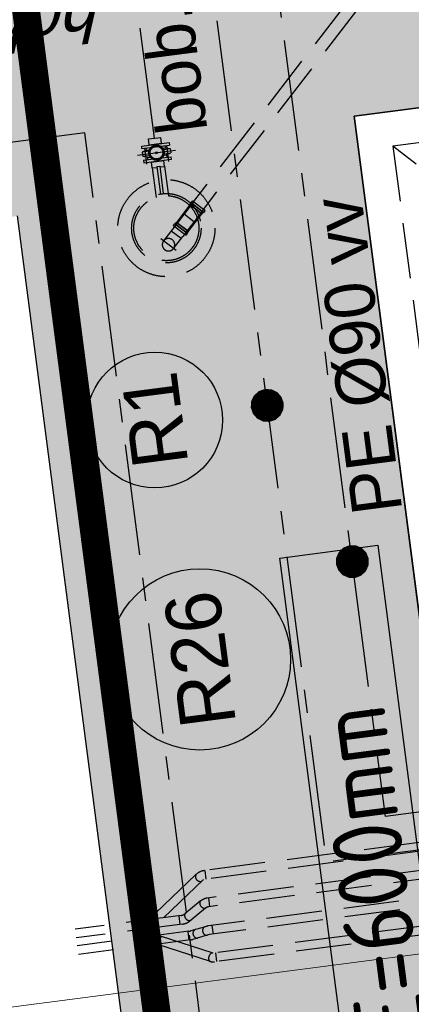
# Model space of a CAD drawing. Extents: x 117893332 to 118394757, y 454959407 to 455669244.
# Tile 286 of 330: x 118258909 to 118261731, y 455264503 to 455271606. Entities that reach past the tile are written whole.
import ezdxf
from ezdxf.enums import TextEntityAlignment as Align

# ---------------------------------------------------------------- set-up
doc = ezdxf.new("R2010")
doc.units = 0
doc.header["$LTSCALE"] = 200
for name, pattern in [('DASHED', [19.05, 12.7, -6.35]), ('Tauw_HIDDEN3', [2.8, 2, -0.8]), ('Tauw_L_Center2', [6.499, 4, -0.833, 0.833, -0.833])]:
    doc.linetypes.add(name, pattern=pattern)
doc.layers.get('0').update_dxf_attribs({"linetype": 'CONTINUOUS'})
for name, color, linetype in [('EL_N_A_EB00----REVISIE~-_-----', 1, 'CONTINUOUS'), ('GRAAFWERKZAAMHEDEN', 6, 'CONTINUOUS'), ('KABELLOOP', 6, 'CONTINUOUS'), ('LEIDINGLOOP', 6, 'CONTINUOUS'), ('ME_N_A_EB00----kunstof-put~-_-----', 135, 'CONTINUOUS'), ('ME_N_H_EB00X---ALG_Stramien~-_-----', 135, 'Tauw_HIDDEN3'), ('ZU_B_D_EB00----ONDERDEEL~-_-----', 7, 'CONTINUOUS'), ('ZU_N_-_AL999---LC_pvc90_sdr34__18_^200~-_-----', 7, 'CONTINUOUS'), ('ZU_N_-_AL999---LL_pvc250_zgr34__18_^200~N_-----', 7, 'CONTINUOUS'), ('ZU_N_-_AL999---LR_PE-90_pgr17__20_^200~M_-----', 7, 'CONTINUOUS'), ('ZU_N_-_AL999---LR_PE-90_vbr11__18_^200~-_-----', 7, 'CONTINUOUS'), ('ZU_N_-_AL999---LW_pvc160_vbr11__20_^200~M_-----', 7, 'CONTINUOUS'), ('ZU_N_-_EL999---LB_PE-90_sdr00~H_-----', 2, 'Tauw_L_Center2'), ('ZU_N_-_EL999---LC_pvc90_sdr34~H_-----', 2, 'Tauw_L_Center2'), ('ZU_N_-_EL999---LR_PE-90_vbr11~H_-----', 2, 'Tauw_L_Center2'), ('ZU_N_-_EL999---LW_pvc160_vbr11~H_-----', 2, 'Tauw_L_Center2'), ('ZU_N_-_ML999---LR_PE-90_pgr17__20_^200~M_-----', 7, 'CONTINUOUS'), ('ZU_N_-_ML999---LW_pvc160_vbr11__20_^200~M_-----', 7, 'CONTINUOUS'), ('ZU_N_A_EB00--E-BETON~-_-----', 7, 'CONTINUOUS'), ('ZU_N_A_EV02----_kant verharding ov betontegels-halfsteensverband~k_-----', 253, 'CONTINUOUS'), ('ZU_N_A_HV01----_arcering verharding gv asfalt~v_-----', 253, 'CONTINUOUS'), ('ZU_N_A_HV02----_arcering verharding ov betontegels-halfsteensverband~v_-----', 253, 'CONTINUOUS'), ('ZU_N_A_HV02----molgoot ov betonstraatsteen~v_-----', 253, 'CONTINUOUS')]:
    doc.layers.add(name, color=color, linetype=linetype)
doc.layers.add('ZU_N_-_DX1AMA--_maatvoering_LIN__18_^200', color=7, linetype='CONTINUOUS', lineweight=18)
doc.styles.add('BURO-025', font='Isocp.shx', dxfattribs={"height": 500})
doc.styles.add('TAUW-ISOCP', font='tcb_isocp.shx')
doc.styles.add('tcb_isocp', font='tcb_isocp.shx')
doc.dimstyles.new('tzu18-dot_^200', dxfattribs={"dimscale": 200, "dimtxt": 1.8, "dimasz": 3, "dimexe": 2, "dimexo": 0, "dimgap": 0.5, "dimtad": 1, "dimdec": 0, "dimzin": 0, "dimdsep": 46, "dimtxsty": 'TAUW-ISOCP', "dimblk": 'DOTSMALL', "dimcen": 2, "dimdle": 1.5, "dimclre": 8, "dimadec": 0, "dimazin": 0, "dimtp": 1, "dimtm": 1, "dimtfac": 1, "dimtix": 1, "dimtmove": 1, "dimatfit": 3, "dimldrblk": 'DOTSMALL', "dimfxl": 1, "dimtvp": 0.5, "dimtolj": 1, "dimtzin": 0, "dimlwd": -1, "dimlwe": 5, "dimarcsym": 0})

# ---------------------------------------------------------------- blocks, each defined once
blk = doc.blocks.new('_DotSmall')
at = {"color": 0, "linetype": 'ByBlock', "const_width": 0.5}
blk.add_lwpolyline([(-0.0625, 0, 1), (0.0625, 0, 1)], format="xyb", close=True, dxfattribs=at)
blk = doc.blocks.new('*D185')
at = {"layer": 'ZU_N_-_DX1AMA--_maatvoering_LIN__18_^200', "color": 8, "lineweight": 5, "transparency": 16777216}
for p, q in [((118261899.4, 455266446.7), (118262151.5, 455264510)), ((118232096.5, 455261727.3), (118232241, 455260616.7))]:
    blk.add_line(p, q, dxfattribs=at)
at = {"layer": 'ZU_N_-_DX1AMA--_maatvoering_LIN__18_^200', "color": 0, "transparency": 16777216}
blk.add_line((118262397.4, 455264945.4), (118231891.9, 455260974.6), dxfattribs=at)
at = {"layer": 'ZU_N_-_DX1AMA--_maatvoering_LIN__18_^200', "color": 0, "transparency": 16777216, "xscale": 600, "yscale": 600, "zscale": 600}
for p, rotation in [((118262099.9, 455264906.7), 7.416313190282), ((118232189.4, 455261013.3), 187.416313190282)]:
    blk.add_blockref('_DotSmall', p, dxfattribs=dict(at, rotation=rotation))
at = {"layer": 'ZU_N_-_DX1AMA--_maatvoering_LIN__18_^200', "color": 0, "transparency": 16777216, "insert": (118253697.7, 455263530.6), "char_height": 360, "attachment_point": 5, "rotation": 187.41631, "style": 'TAUW-ISOCP'}
blk.add_mtext('\\A1;30163', dxfattribs=at)
blk = doc.blocks.new('*D186')
at = {"layer": 'ZU_N_-_DX1AMA--_maatvoering_LIN__18_^200', "color": 8, "lineweight": 5, "transparency": 16777216}
for p, q in [((118278757.1, 455268641.9), (118279128.1, 455265792.1)), ((118232215.2, 455260815), (118232359.8, 455259704.4))]:
    blk.add_line(p, q, dxfattribs=at)
at = {"layer": 'ZU_N_-_DX1AMA--_maatvoering_LIN__18_^200', "color": 0, "transparency": 16777216}
blk.add_line((118279373.9, 455266227.4), (118232010.7, 455260062.3), dxfattribs=at)
at = {"layer": 'ZU_N_-_DX1AMA--_maatvoering_LIN__18_^200', "color": 0, "transparency": 16777216, "xscale": 600, "yscale": 600, "zscale": 600}
for p, rotation in [((118279076.4, 455266188.7), 7.416313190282), ((118232308.2, 455260101), 187.416313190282)]:
    blk.add_blockref('_DotSmall', p, dxfattribs=dict(at, rotation=rotation))
at = {"layer": 'ZU_N_-_DX1AMA--_maatvoering_LIN__18_^200', "color": 0, "transparency": 16777216, "insert": (118253810.1, 455262617.5), "char_height": 360, "attachment_point": 5, "rotation": 187.41631, "style": 'TAUW-ISOCP'}
blk.add_mtext('\\A1;47163', dxfattribs=at)
blk = doc.blocks.new('*D187')
at = {"layer": 'ZU_N_-_DX1AMA--_maatvoering_LIN__18_^200', "color": 8, "lineweight": 5, "transparency": 16777216}
for p, q in [((118274071.9, 455265335.6), (118274216.5, 455264225)), ((118232334, 455259902.7), (118232478.6, 455258792.1))]:
    blk.add_line(p, q, dxfattribs=at)
at = {"layer": 'ZU_N_-_DX1AMA--_maatvoering_LIN__18_^200', "color": 0, "transparency": 16777216}
blk.add_line((118274462.4, 455264660.3), (118232129.4, 455259150), dxfattribs=at)
at = {"layer": 'ZU_N_-_DX1AMA--_maatvoering_LIN__18_^200', "color": 0, "transparency": 16777216, "xscale": 600, "yscale": 600, "zscale": 600}
for p, rotation in [((118274164.9, 455264621.6), 7.416313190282), ((118232426.9, 455259188.7), 187.416313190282)]:
    blk.add_blockref('_DotSmall', p, dxfattribs=dict(at, rotation=rotation))
at = {"layer": 'ZU_N_-_DX1AMA--_maatvoering_LIN__18_^200', "color": 0, "transparency": 16777216, "insert": (118253928.9, 455261705.2), "char_height": 360, "attachment_point": 5, "rotation": 187.41631, "style": 'TAUW-ISOCP'}
blk.add_mtext('\\A1;42090', dxfattribs=at)
blk = doc.blocks.new('A$C051E189E')
at = {"layer": 'LEIDINGLOOP', "linetype": 'DASHED', "const_width": 200}
blk.add_lwpolyline([(63389.6, -68370.8), (63373.5, -71239.9), (79917.8, -71239.9)], dxfattribs=at)
blk = doc.blocks.new('A$C6DFC50BF')
at = {"layer": 'GRAAFWERKZAAMHEDEN'}
blk.add_lwpolyline([(67093.3, -72542.1), (74516.5, -72542.1), (74516.5, -73255.8), (67093.3, -73255.8)], close=True, dxfattribs=at)
at = {"layer": 'KABELLOOP', "linetype": 'DASHED', "const_width": 200}
blk.add_lwpolyline([(63389.6, -68370.8), (63373.5, -71239.9), (79917.8, -71239.9)], dxfattribs=at)
at = {"layer": 'GRAAFWERKZAAMHEDEN', "color": 2, "style": 'BURO-025'}
blk.add_text('SLEUFBREEDTE=600mm', height=500, rotation=359.98371, dxfattribs=at).set_placement((67127.3, -73151.8))

msp = doc.modelspace()

# ---------------------------------------------------------------- hatches: boundary and pattern name
at = {"layer": 'ZU_N_A_HV01----_arcering verharding gv asfalt~v_-----'}
h = msp.add_hatch(dxfattribs=at)
h.set_pattern_fill('ASFALT', color=256, scale=3000)
h.set_pattern_definition([(157.41631, (118248804.68, 455213277.6), (-144.0122, -346.24485), []), (217.41631, (118248804.68, 455213277.6), (227.85075, -297.8406), [])])
h.paths.add_polyline_path([(118253562.5, 455173882.8, -0.413671), (118245855.8, 455163886.8), (118232779.4, 455162183.4, -0.239601), (118226539.3, 455164396.4), (118222931.6, 455163926.7), (118222383.7, 455168135.5), (118218106.9, 455167574.6), (118214434.7, 455164219.5), (118215506.4, 455155986.2), (118286398.3, 455165214), (118285827.7, 455169598.1), (118269443.6, 455167465.5, -0.414214), (118257765.8, 455176453.3), (118256227.9, 455188268.7, -0.414214), (118265215.7, 455199946.5), (118292266.1, 455203467.5), (118291600.1, 455208584.4), (118288512.1, 455208182.4, -0.414214), (118286360.3, 455209838.5), (118282082.5, 455242702.4), (118277103.6, 455242054.3, -0.414214), (118269661, 455247782.5), (118267518.7, 455264240.6), (118262945.7, 455263645.4), (118267639.6, 455227475.9), (118267223.1, 455227422), (118267223.1, 455227421.8), (118252708.4, 455225559), (118252749.8, 455225241.2), (118251437.4, 455225070.9), (118250715, 455230620.6), (118243327.3, 455287376.9), (118243629.7, 455287416.2), (118243124.4, 455290872.4), (118240928.7, 455307740.1, -0.414214), (118245603.8, 455313814.3), (118274546.5, 455317581.7), (118274030.2, 455321548.3), (118245583.3, 455317845.4, -0.414214), (118239509, 455322520.5), (118233549.8, 455368302.3, 0.414214), (118222813.3, 455376565.6), (118207809.9, 455374612.7, 0.414214), (118199546.6, 455363876.2), (118205505.9, 455318094.4, -0.414212), (118200830.9, 455312020.1), (118163460.6, 455307155.6), (118165370.9, 455292480.2), (118168069.6, 455292831.5), (118168020.6, 455293207.6, -0.414213), (118177008.5, 455304885.4), (118193278.4, 455307003.2, -0.134342), (118196112.3, 455306610.7), (118204322.8, 455303093.5), (118205538.1, 455305921.5, -0.264812), (118209818.1, 455309156.2), (118230144.2, 455311802, -0.414214), (118236218.5, 455307127), (118240860.1, 455271468.1, -0.414214), (118236185, 455265393.9), (118214173, 455262528.6), (118214897.7, 455256960.6, -0.414214), (118212810.3, 455254248.5), (118211683.3, 455254101.8), (118212034, 455251407.1), (118215577.2, 455248630.1), (118219142.1, 455249094.1), (118218436.6, 455254511.8, -0.414229), (118220524, 455257224), (118236969.8, 455259364.7, -0.414213), (118243044, 455254689.7), (118246252.7, 455230039.7)])
h.paths.add_polyline_path([(118261528.7, 455214269.2, -0.414214), (118263616.1, 455216981.4), (118275257.9, 455218496.7, -0.414214), (118277970, 455216409.4), (118278976.7, 455208675.7, -0.414214), (118276889.3, 455205963.6), (118274097.8, 455205600.3, -0.414214), (118272506.4, 455206825.1), (118272485.3, 455206987.6), (118269242.6, 455206565.5), (118269263.8, 455206403, -0.414214), (118268038.9, 455204811.6), (118265247.5, 455204448.2, -0.414214), (118262535.4, 455206535.6)], flags=16)
h.paths.add_polyline_path([(118241537.9, 455300913.5), (118240100, 455300726.2), (118239912.7, 455302164.1), (118241350.6, 455302351.4)], flags=16)
h.paths.add_polyline_path([(118240440.7, 455309039.9), (118239002.9, 455308852.6), (118238815.6, 455310290.4), (118240253.4, 455310477.7)], flags=16)
h.paths.add_polyline_path([(118229627.9, 455315768.6), (118215546.7, 455313935.7, -0.414214), (118209472.4, 455318610.7), (118204138, 455359592.1, -0.414239), (118213125.7, 455371270.9), (118217290.6, 455371813, -0.414214), (118228968.4, 455362825.1), (118234303, 455321842.8, -0.414214)], flags=16)
h.paths.add_polyline_path([(118229573.7, 455316185), (118215492.5, 455314352.1, -0.414214), (118209888.9, 455318664.9), (118204554.5, 455359646.4, -0.41424), (118213180, 455370854.4), (118217344.8, 455371396.5, -0.414214), (118228551.9, 455362770.9), (118233886.5, 455321788.6, -0.414214)], flags=0)
h.paths.add_polyline_path([(118232786.1, 455366810.1), (118231546.6, 455366648.6), (118231359.3, 455368086.5), (118232598.8, 455368248)], flags=0)
at = {"layer": 'ZU_N_A_HV02----_arcering verharding ov betontegels-halfsteensverband~v_-----'}
h = msp.add_hatch(dxfattribs=at)
h.set_pattern_fill('TEGELS', color=256, scale=1200)
h.set_pattern_definition([(97.4163, (118248804.68, 455213277.58), (-297.4903, -38.7234), []), (187.4163, (118248804.68, 455213277.58), (38.7234, -297.4903), [300, -300]), (187.4163, (118248785.3, 455213426.33), (38.7234, -297.4903), [-300, 300])])
h.paths.add_polyline_path([(118278797.8, 455275302), (118282155.1, 455249509.7), (118281628, 455249441.1, 0.40884), (118275544.1, 455254035.1, 0.414213), (118270851, 455247937.4, 0.414214), (118276948.7, 455243244.3), (118282393.7, 455243953.1), (118282475, 455243328.3), (118277030, 455242619.6, -0.414214), (118270226.2, 455247856.1), (118268064.6, 455264463), (118267915.8, 455264443.6), (118262361.2, 455263720.6), (118262374.8, 455263615.9), (118259791, 455263277.8), (118258893.8, 455270189.9), (118247423.9, 455268677.9), (118247098.8, 455271175.8), (118246029, 455271036.6), (118246016.1, 455271135.7), (118271409.6, 455274441.1), (118270783.6, 455279250.4, 0.01833), (118271686.5, 455280061.2), (118272414.2, 455274471)])
h.paths.add_polyline_path([(118275200, 455256671.9, -1), (118273935.1, 455266389.9, -1)], flags=16)
h.paths.add_polyline_path([(118278757, 455268641), (118261899.4, 455266446.7), (118261318.5, 455270909.9), (118278176, 455273104.2)], flags=16)
h.paths.add_polyline_path([(118277060.1, 455243154.9), (118277098.8, 455242857.4), (118276801.3, 455242818.7), (118276762.6, 455243116.2)], flags=16)
at = {"layer": 'ZU_N_A_HV02----molgoot ov betonstraatsteen~v_-----'}
h = msp.add_hatch(dxfattribs=at)
h.set_pattern_fill('BRICK', color=256, scale=33.07086)
h.set_pattern_definition([(97.41631, (118248804.68, 455213277.58), (-208.2432, -27.10636), []), (187.4163, (118248804.68, 455213277.6), (54.2127, -416.4864), [210, -210]), (187.4163, (118248777.57, 455213485.83), (54.2127, -416.4864), [-210, 210])])
h.paths.add_polyline_path([(118236130.8, 455265810.4), (118213702.3, 455262890.9), (118213756.5, 455262474.4), (118214481.2, 455256906.4, -0.414214), (118212756.1, 455254665), (118211212.6, 455254464), (118211639.7, 455251182.5), (118215456.8, 455248190.8), (118219612.8, 455248731.8), (118218853.1, 455254566, -0.41423), (118220578.2, 455256807.5), (118237024, 455258948.2, -0.414214), (118242627.6, 455254635.5), (118245836.2, 455229985.5), (118253115.1, 455174065.7, -0.421725), (118245799.5, 455164303), (118232725.2, 455162599.9, -0.247725), (118226700.8, 455164841), (118223293.5, 455164399.8), (118222746, 455168606.4), (118217921.3, 455167973.9), (118213990, 455164382.1), (118215144.2, 455155515.5), (118286452.5, 455164797.5), (118286398.3, 455165214), (118215506.4, 455155986.2), (118214434.7, 455164219.5), (118218106.9, 455167574.6), (118222383.7, 455168135.5), (118222931.6, 455163926.7), (118226539.3, 455164396.4, 0.239601), (118232779.4, 455162183.4), (118245855.8, 455163886.8, 0.413671), (118253562.5, 455173882.8), (118246252.7, 455230039.7), (118243044, 455254689.7, 0.414213), (118236969.8, 455259364.7), (118220524, 455257224, 0.414229), (118218436.6, 455254511.8), (118219142.1, 455249094.1), (118215577.2, 455248630.1), (118212034, 455251407.1), (118211683.3, 455254101.8), (118212810.3, 455254248.5, 0.414214), (118214897.7, 455256960.6), (118214173, 455262528.6), (118236185, 455265393.9, 0.414214), (118240860.1, 455271468.1), (118236218.5, 455307127, 0.414214), (118230144.2, 455311802), (118209818.1, 455309156.2, 0.264812), (118205538.1, 455305921.5), (118204322.8, 455303093.5), (118196112.3, 455306610.7, 0.134342), (118193278.4, 455307003.2), (118177008.5, 455304885.4, 0.414213), (118168020.6, 455293207.6), (118168069.6, 455292831.5), (118168486.1, 455292885.7), (118168437.1, 455293261.8, -0.414213), (118177062.7, 455304468.9), (118193332.6, 455306586.7, -0.134342), (118195946.9, 455306224.6), (118199133.4, 455304859.6), (118204543.5, 455302542), (118205924.4, 455305755.6, -0.264823), (118209872.9, 455308739.8), (118222173, 455310340.9), (118230198.4, 455311385.5, -0.414214), (118235802, 455307072.8), (118240443.6, 455271413.9, -0.414214)])

# ---------------------------------------------------------------- linework, layer by layer
at = {"layer": 'ME_N_A_EB00----kunstof-put~-_-----'}
for p, q in [((118278176.3, 455273104.2), (118261318.5, 455270909.9)), ((118261318.5, 455270909.9), (118261899.3, 455266447.6))]:
    msp.add_line(p, q, dxfattribs=at)
at = {"layer": 'ME_N_H_EB00X---ALG_Stramien~-_-----'}
for p, q in [((118277960.6, 455272824.1), (118261598.6, 455270694.3)), ((118261623.3, 455272193.8), (118260160.2, 455270292.8)), ((118261694.7, 455272138.9), (118260231.5, 455270237.9)), ((118259836.8, 455270745.5), (118259926, 455270757.1)), ((118259788.1, 455270693.7), (118259986.4, 455270719.5)), ((118259790.4, 455270675.9), (118259788.1, 455270693.7)), ((118259790.4, 455270675.9), (118259988.7, 455270701.7)), ((118259841.8, 455270700.7), (118259842.3, 455270702.8)), ((118259842.3, 455270702.8), (118259931.6, 455270714.4)), ((118259931.6, 455270714.4), (118259932.6, 455270712.5)), ((118259960, 455270682), (118259958, 455270697.7)), ((118259983.8, 455270584.2), (118259969.2, 455270696.5)), ((118259986.4, 455270719.5), (118259988.7, 455270701.7)), ((118261598.6, 455270694.3), (118262115, 455266727.7)), ((118261766.8, 455270564.9), (118261598.6, 455270694.3)), ((118259756.9, 455270628.8), (118260031.2, 455270664.5)), ((118259823.2, 455270664.2), (118259792.7, 455270650.2)), ((118259840.9, 455270656.5), (118259792.7, 455270650.2)), ((118259792.7, 455270650.2), (118259796.8, 455270618.4)), ((118259792.7, 455270650.2), (118259796.8, 455270618.4)), ((118259844.6, 455270624.7), (118259796.8, 455270618.4)), ((118259829.9, 455270612.7), (118259796.8, 455270618.4)), ((118259825.2, 455270563.3), (118259810.1, 455270679.2)), ((118259823.2, 455270664.2), (118259821.1, 455270679.9)), ((118259823.2, 455270664.2), (118259843.8, 455270666.9)), ((118259829.9, 455270612.7), (118259849.9, 455270615.3)), ((118259829.9, 455270612.7), (118259832.1, 455270595.8)), ((118259850.3, 455270657.7), (118259844.5, 455270656.9)), ((118259847.9, 455270667.4), (118259854.4, 455270668.3)), ((118259854, 455270625.9), (118259848.3, 455270625.1)), ((118259853.9, 455270615.8), (118259860.3, 455270616.6)), ((118259888.8, 455270651.5), (118259899.8, 455270652.9)), ((118259890.3, 455270640.6), (118259888.8, 455270651.5)), ((118259890.3, 455270640.6), (118259901.2, 455270642)), ((118259901.2, 455270642), (118259899.8, 455270652.9)), ((118259928.8, 455270678), (118259935.3, 455270678.8)), ((118259935.2, 455270609.2), (118259999.6, 455270617.6)), ((118259935.4, 455270668.8), (118259941.2, 455270669.5)), ((118259936.3, 455270626.5), (118259942.7, 455270627.4)), ((118259939.3, 455270679.3), (118259960, 455270682)), ((118259940, 455270637.1), (118259945.7, 455270637.8)), ((118259944.9, 455270670), (118259993, 455270676.3)), ((118259946.7, 455270627.9), (118259966.7, 455270630.5)), ((118259949.4, 455270638.3), (118259997.2, 455270644.5)), ((118259960, 455270682), (118259993, 455270676.3)), ((118259966.7, 455270630.5), (118259997.2, 455270644.5)), ((118259966.7, 455270630.5), (118259968.9, 455270613.6)), ((118259993, 455270676.3), (118259997.2, 455270644.5)), ((118260002, 455270599.8), (118259999.6, 455270617.6)), ((118259801.3, 455270591.8), (118259929.5, 455270608.5)), ((118259801.3, 455270591.8), (118259803.6, 455270574)), ((118259803.6, 455270574), (118260002, 455270599.8)), ((118259857.4, 455270581), (118259858.4, 455270579.1)), ((118259858.4, 455270579.1), (118259947.7, 455270590.7)), ((118259864, 455270536.4), (118259858.4, 455270579.1)), ((118259864, 455270536.4), (118259898.7, 455270540.9)), ((118259897.9, 455270546.9), (118259917.8, 455270549.5)), ((118259897.9, 455270546.9), (118259923.8, 455270348.4)), ((118259917.8, 455270549.5), (118259943.6, 455270351)), ((118259918.5, 455270543.5), (118259953.2, 455270548)), ((118259947.7, 455270590.7), (118259948.2, 455270592.8)), ((118259953.2, 455270548), (118259947.7, 455270590.7)), ((118259953, 455270550.1), (118259978.8, 455270351.6)), ((118259863.7, 455270538.5), (118259889.6, 455270340)), ((118259889.6, 455270340), (118259891.6, 455270324.4)), ((118259978.8, 455270351.6), (118259980.8, 455270336)), ((118260162.2, 455270291.3), (118260012.8, 455270097.2)), ((118260135.7, 455270269.6), (118260039.1, 455270144.1)), ((118260144.1, 455270283.1), (118260135.4, 455270271.8)), ((118260135.4, 455270271.8), (118260135.7, 455270269.6)), ((118260221.5, 455270205.6), (118260135.4, 455270271.8)), ((118260219.3, 455270205.3), (118260135.7, 455270269.6)), ((118260151.3, 455270297.6), (118260142.6, 455270286.3)), ((118260142.6, 455270286.3), (118260142.9, 455270284.1)), ((118260233.7, 455270216.2), (118260142.6, 455270286.3)), ((118260231.5, 455270215.9), (118260142.9, 455270284.1)), ((118260151.3, 455270297.6), (118260153.5, 455270297.9)), ((118260242.1, 455270229.7), (118260153.5, 455270297.9)), ((118260233.5, 455270236.4), (118260084.1, 455270042.3)), ((118260164.9, 455270147.2), (118260093.5, 455270202.1)), ((118260219.3, 455270205.3), (118260122.7, 455270079.8)), ((118260221.5, 455270205.6), (118260219.3, 455270205.3)), ((118260230.2, 455270216.9), (118260221.5, 455270205.6)), ((118260233.7, 455270216.2), (118260231.5, 455270215.9)), ((118260242.4, 455270227.5), (118260233.7, 455270216.2)), ((118260242.1, 455270229.7), (118260242.4, 455270227.5)), ((118260024.7, 455270133.2), (118260016, 455270121.9)), ((118260016, 455270121.9), (118260016.3, 455270119.6)), ((118260104.9, 455270051.4), (118260016.3, 455270119.6)), ((118260024.7, 455270133.2), (118260026.9, 455270133.5)), ((118260115.8, 455270063), (118260024.7, 455270133.2)), ((118260115.5, 455270065.2), (118260026.9, 455270133.5)), ((118260036.9, 455270143.8), (118260028.2, 455270132.5)), ((118260036.9, 455270143.8), (118260039.1, 455270144.1)), ((118260123, 455270077.5), (118260036.9, 455270143.8)), ((118260122.7, 455270079.8), (118260039.1, 455270144.1)), ((118260012.8, 455270097.2), (118259945.8, 455270010.2)), ((118260072, 455270026.6), (118260000.7, 455270081.5)), ((118260107.1, 455270051.7), (118260104.9, 455270051.4)), ((118260115.8, 455270063), (118260107.1, 455270051.7)), ((118260123, 455270077.5), (118260114.3, 455270066.2)), ((118260115.8, 455270063), (118260115.5, 455270065.2)), ((118260123, 455270077.5), (118260122.7, 455270079.8)), ((118260036.8, 455269940.1), (118259926.1, 455270025.3)), ((118260017.1, 455269955.3), (118260084.1, 455270042.3)), ((118274617.1, 455266734.1), (118260303.7, 455264871)), ((118274625.2, 455266671.7), (118260311.8, 455264808.5)), ((118270525.6, 455266403.3), (118260269.2, 455265068.2)), ((118270533.7, 455266340.8), (118260274.6, 455265005.4)), ((118266434, 455266072.4), (118260261, 455265268.8)), ((118266442.2, 455266009.9), (118260272.8, 455265206.8)), ((118262342.5, 455265741.5), (118260241, 455265467.9)), ((118262350.7, 455265679), (118260233.9, 455265403.5)), ((118260179.3, 455265438.5), (118259837.5, 455265112.9)), ((118260253.3, 455265406), (118260245.1, 455265468.5)), ((118260233.9, 455265403.5), (118259892.1, 455265077.8)), ((118260210.4, 455265246.9), (118260097.9, 455265154.4)), ((118260279.1, 455265207.7), (118260271, 455265270.1)), ((118260072.6, 455265143.5), (118259308.8, 455265044)), ((118260247.5, 455265195.9), (118260137.2, 455265105.2)), ((118260081.5, 455265081.1), (118259316.9, 455264981.6)), ((118259833.3, 455265048.8), (118259825.2, 455265111.3)), ((118260066.4, 455265079.1), (118260058.2, 455265141.6)), ((118260304.9, 455265009.3), (118260296.8, 455265071.8)), ((118260127.7, 455265029.6), (118259324.3, 455264925.1)), ((118260131.1, 455264966.5), (118260123, 455265029)), ((118260254.3, 455265065.1), (118260142.7, 455265032.7)), ((118260274.6, 455265005.4), (118260155.6, 455264970.9)), ((118260140.6, 455264967.8), (118259332.4, 455264862.6)), ((118259876.3, 455264933.4), (118259868.1, 455264995.8)), ((118260284.4, 455264811), (118259895.6, 455264935.9)), ((118260303.7, 455264871), (118259914.9, 455264995.9)), ((118260330.7, 455264811), (118260322.6, 455264873.5))]:
    msp.add_line(p, q, dxfattribs=at)
for points in [[(118259931.6, 455270714.4), (118259926, 455270757.1, -0.198853)], [(118259842.3, 455270702.8), (118259836.8, 455270745.5, -0.198853)]]:
    msp.add_lwpolyline(points, format="xyb", dxfattribs=at)
for centre, radius in [((118259895, 455270646.7), 55), ((118259895, 455270646.7), 51.5), ((118259895, 455270646.7), 46), ((118259965.9, 455270102), 350), ((118259965.9, 455270102), 250), ((118259965.9, 455270102), 234.5)]:
    msp.add_circle(centre, radius, dxfattribs=at)
for centre, radius, start, end in [((118259981.4, 455269982.7), 45, 142.41631, 322.41631), ((118259981.4, 455269982.7), 45, 322.41631, 142.41631), ((118260255.2, 455265358.8), 110, 97.41631, 133.60949), ((118260273.9, 455265169.7), 100, 97.41631, 129.42162), ((118260066.1, 455265193), 50, 277.41631, 309.42162), ((118260279.3, 455265157.3), 50, 97.41631, 129.42162), ((118259816.2, 455265157.5), 110, 277.41631, 313.60949), ((118260067.3, 455265190.2), 110, 277.41631, 309.42162), ((118260114.8, 455265128.8), 100, 277.41631, 286.16245), ((118260282.1, 455264969.1), 100, 97.41631, 106.16245), ((118259895.6, 455264935.9), 63, 72.19733, 97.41631), ((118260127.7, 455265066.9), 100, 277.41631, 286.16245), ((118260303.7, 455264871), 63, 252.19733, 277.41631)]:
    msp.add_arc(centre, radius, start, end, dxfattribs=at)
for centre, major_axis, ratio in [((118260202.9, 455265417.5), (21.7, -22.8), 0.779264), ((118260233, 455265224.7), (20, -24.3), 0.739564), ((118260124.1, 455265135.2), (20, -24.3), 0.739564), ((118259880.1, 455265110), (21.7, -22.8), 0.779264), ((118260184.1, 455265012), (8.8, -30.3), 0.823637), ((118260253.4, 455265032), (8.8, -30.3), 0.823637), ((118259928.2, 455264958.5), (-9.6, -30), 0.609574), ((118260290.8, 455264842.1), (-9.6, -30), 0.609574)]:
    msp.add_ellipse(centre, major_axis=major_axis, ratio=ratio, start_param=3.141593, end_param=6.283185, dxfattribs=at)
at = {"layer": 'ZU_B_D_EB00----ONDERDEEL~-_-----'}
msp.add_lwpolyline([(118259791, 455263277.8), (118258893.8, 455270189.9)], dxfattribs=at)
at = {"layer": 'ZU_N_-_EL999---LB_PE-90_sdr00~H_-----'}
msp.add_lwpolyline([(118273078.3, 455255058), (118261620.4, 455253566.5), (118259378.4, 455270790.7), (118240771.7, 455268366.9)], dxfattribs=at)
at = {"layer": 'ZU_N_-_EL999---LC_pvc90_sdr34~H_-----'}
msp.add_lwpolyline([(118259881.4, 455270751.3), (118259642.3, 455272588.4), (118256179.2, 455272137.6), (118245585.2, 455270758.6)], dxfattribs=at)
at = {"layer": 'ZU_N_-_EL999---LR_PE-90_vbr11~H_-----', "flags": 128}
msp.add_lwpolyline([(118263184.5, 455266071.4), (118261545.3, 455265858), (118260652.2, 455272719.8), (118259642.3, 455272588.4)], dxfattribs=at)
at = {"layer": 'ZU_N_-_EL999---LW_pvc160_vbr11~H_-----', "flags": 128}
msp.add_lwpolyline([(118270684.3, 455264519.2), (118268178.2, 455266447.8), (118261122.1, 455265528.6), (118260111.4, 455273291), (118244695.3, 455271284.3), (118242728.1, 455272805.7), (118237426.2, 455272110.5)], dxfattribs=at)
at = {"layer": 'ZU_N_-_ML999---LR_PE-90_pgr17__20_^200~M_-----', "flags": 128}
msp.add_lwpolyline([(118261306, 455267696.6, 0, 0, 0), (118261407, 455267761.5, 0, 91.8, 0), (118261399.3, 455267756.5, 91.8, 169.7, 0), (118261377.4, 455267742.5, 169.7, 221.7, 0), (118261344.7, 455267721.4, 221.7, 240, 0), (118261306, 455267696.6, 240, 221.7, 0), (118261267.4, 455267671.8, 221.7, 169.7, 0), (118261234.6, 455267650.8, 169.7, 91.8, 0), (118261212.8, 455267636.7, 91.8, 0, 0), (118261205.1, 455267631.8, 0, 0, 0), (118261306, 455267696.6, 0, 0, 0), (118260757.3, 455267344.1, 0, 0, 0)], format="xyseb", dxfattribs=at)
at = {"layer": 'ZU_N_-_ML999---LR_PE-90_pgr17__20_^200~M_-----'}
msp.add_circle((118260207.2, 455266990.7), 653.8, dxfattribs=at)
at = {"layer": 'ZU_N_-_ML999---LW_pvc160_vbr11__20_^200~M_-----', "flags": 128}
msp.add_lwpolyline([(118260693, 455268823.2, 0, 0, 0), (118260812, 455268838.7, 0, 91.8, 0), (118260803, 455268837.5, 91.8, 169.7, 0), (118260777.2, 455268834.2, 169.7, 221.7, 0), (118260738.6, 455268829.2, 221.7, 240, 0), (118260693, 455268823.2, 240, 221.7, 0), (118260647.5, 455268817.3, 221.7, 169.7, 0), (118260608.9, 455268812.3, 169.7, 91.8, 0), (118260583.1, 455268808.9, 91.8, 0, 0), (118260574, 455268807.7, 0, 0, 0), (118260693, 455268823.2, 0, 0, 0), (118260367.4, 455268780.8, 0, 0, 0)], format="xyseb", dxfattribs=at)
at = {"layer": 'ZU_N_-_ML999---LW_pvc160_vbr11__20_^200~M_-----'}
msp.add_circle((118259882.4, 455268717.7), 489.1, dxfattribs=at)
at = {"layer": 'ZU_N_A_EB00--E-BETON~-_-----'}
for points in [[(118278176, 455273104.2), (118261318.3, 455270909), (118261899.4, 455266446.7), (118278757.1, 455268641.9)], [(118261899.4, 455266446.7), (118261318.5, 455270909.9), (118278176, 455273104.2), (118278757, 455268641)]]:
    msp.add_lwpolyline(points, close=True, dxfattribs=at)
at = {"layer": 'ZU_N_A_EV02----_kant verharding ov betontegels-halfsteensverband~k_-----', "flags": 128}
msp.add_lwpolyline([(118261899.4, 455266446.7), (118261318.5, 455270909.9), (118278176, 455273104.2), (118278757, 455268641)], close=True, dxfattribs=at)

# ---------------------------------------------------------------- block references
at = {"layer": 'EL_N_A_EB00----REVISIE~-_-----', "rotation": 97.41631319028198}
for name in ['A$C6DFC50BF', 'A$C051E189E']:
    msp.add_blockref(name, (118198465.7, 455184465.5), dxfattribs=at)

# ---------------------------------------------------------------- texts
at = {"layer": 'ZU_N_-_AL999---LC_pvc90_sdr34__18_^200~-_-----', "style": 'TAUW-ISOCP'}
msp.add_text('bob. -0.855', height=360, rotation=97.41631, dxfattribs=at).set_placement((118260262.9, 455270808.6))
at = {"layer": 'ZU_N_-_AL999---LL_pvc250_zgr34__18_^200~N_-----', "style": 'tcb_isocp', "oblique": 20.00024}
msp.add_text('bob. -0.125', height=360, rotation=187.41931, dxfattribs=at).set_placement((118259520, 455271829.8))
at = {"layer": 'ZU_N_-_AL999---LR_PE-90_pgr17__20_^200~M_-----', "style": 'tcb_isocp'}
msp.add_text('R26', height=400, rotation=97.41631, dxfattribs=at).set_placement((118260207.2, 455266990.7), align=Align.MIDDLE)
at = {"layer": 'ZU_N_-_AL999---LR_PE-90_vbr11__18_^200~-_-----', "style": 'TAUW-ISOCP'}
msp.add_text('PE %%12990 vv', height=360, rotation=97.41631, dxfattribs=at).set_placement((118261666.7, 455268064.6))
at = {"layer": 'ZU_N_-_AL999---LW_pvc160_vbr11__20_^200~M_-----', "style": 'tcb_isocp'}
msp.add_text('R1', height=400, rotation=97.41631, dxfattribs=at).set_placement((118259882.4, 455268717.7), align=Align.MIDDLE)

# ---------------------------------------------------------------- dimensions: what is measured, and where the dimension line sits
at = {"layer": 'ZU_N_-_DX1AMA--_maatvoering_LIN__18_^200'}
for base, p1, p2, picture, middle in [((118232308.2, 455260101), (118278757.1, 455268641.9), (118232215.2, 455260815), '*D186', (118253774, 455262895.2)), ((118232189.4, 455261013.3), (118261899.4, 455266446.7), (118232096.5, 455261727.3), '*D185', (118253661.5, 455263808.3)), ((118232426.9, 455259188.7), (118274071.9, 455265335.6), (118232334, 455259902.7), '*D187', (118253892.7, 455261982.9))]:
    dim = msp.add_linear_dim(base=base, p1=p1, p2=p2, angle=187.41631, dimstyle='tzu18-dot_^200', dxfattribs=at)
    dim.commit()
    dim.dimension.update_dxf_attribs({"geometry": picture, "text_midpoint": middle, "dimtype": 160})

doc.saveas('drawing.dxf')
